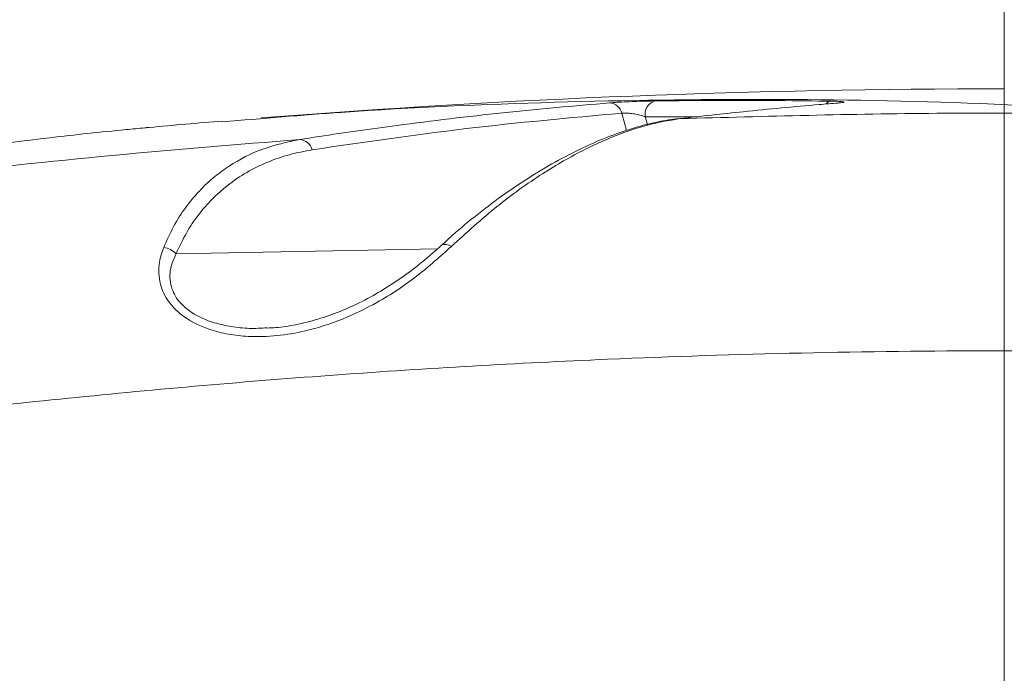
# Model space of a CAD drawing. Header units: millimetres. Extents: x 0 to 8410, y 0 to 5940.
# Tile 311 of 316: x 7242 to 7367, y 3890 to 3973. Entities that reach past the tile are written whole.
import ezdxf

# ---------------------------------------------------------------- set-up
doc = ezdxf.new("R2010")
doc.units = ezdxf.units.MM
doc.header["$LTSCALE"] = 10
doc.styles.add('SLDTEXTSTYLE0', font='TXT', dxfattribs={"width": 0.605})
doc.dimstyles.new('SLDDIMSTYLE0', dxfattribs={"dimtxt": 50, "dimasz": 50, "dimexe": 0, "dimexo": 0.0625, "dimgap": 12.5, "dimtad": 1, "dimtoh": 1, "dimdec": 1, "dimrnd": 1e-09, "dimzin": 12, "dimdsep": 46, "dimtxsty": 'SLDTEXTSTYLE0', "dimsah": 1, "dimcen": 0.09, "dimadec": 0, "dimazin": 0, "dimtfac": 1, "dimtofl": 0, "dimtmove": 0, "dimatfit": 3, "dimfxl": 0, "dimfrac": 2, "dimtolj": 1, "dimtzin": 12, "dimarcsym": 0})
doc.dimstyles.new('SLDDIMSTYLE2', dxfattribs={"dimtxt": 50, "dimasz": 50, "dimexe": 0, "dimexo": 0.0625, "dimgap": 12.5, "dimtad": 1, "dimtoh": 1, "dimdec": 1, "dimrnd": 1e-09, "dimzin": 12, "dimdsep": 46, "dimtxsty": 'SLDTEXTSTYLE0', "dimsah": 1, "dimcen": 0.09, "dimadec": 0, "dimazin": 0, "dimtfac": 1, "dimtofl": 0, "dimtmove": 0, "dimatfit": 3, "dimfxl": 0, "dimfrac": 2, "dimtolj": 1, "dimtzin": 12, "dimarcsym": 0})

# ---------------------------------------------------------------- blocks, each defined once
blk = doc.blocks.new('SW_SYMBOL_HOLE_DEPTH')
at = {"color": 0, "linetype": 'Continuous', "lineweight": 0}
for p, q in [((0, 8750), (8000, 8750)), ((4000, 8750), (4000, 750)), ((1000, 5550), (4000, 750)), ((7000, 5550), (4000, 750))]:
    blk.add_line(p, q, dxfattribs=at)
blk = doc.blocks.new('*D28')
at = {"color": 7, "linetype": 'Continuous', "lineweight": 0}
for p, q in [((7150.82, 3912.68), (7150.82, 4122.01)), ((7366.82, 3807.57), (7366.82, 4122.01)), ((7150.82, 4107.01), (6606.37, 4107.01)), ((7150.82, 4107.01), (7366.82, 4107.01))]:
    blk.add_line(p, q, dxfattribs=at)
for points in [[(7150.82, 4107.01), (7200.82, 4099.51), (7200.82, 4114.51)], [(7366.82, 4107.01), (7316.82, 4114.51), (7316.82, 4099.51)]]:
    blk.add_solid(points, dxfattribs=at)
at = {"color": 7, "linetype": 'Continuous', "lineweight": 0, "xscale": 0.006445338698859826, "yscale": 0.006445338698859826, "zscale": 0.006445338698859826}
blk.add_blockref('SW_SYMBOL_HOLE_DEPTH', (6965.85, 4114.23), dxfattribs=at)
at = {"color": 7, "linetype": 'Continuous', "lineweight": 0, "char_height": 50, "attachment_point": 1, "style": 'SLDTEXTSTYLE0'}
for s, insert in [(' (2x M8', (6736.82, 4171.6)), ('16)', (7034.91, 4171.6)), ('216', (6622.25, 4171.46))]:
    blk.add_mtext(s, dxfattribs=dict(at, insert=insert))
blk = doc.blocks.new('*D30')
at = {"color": 7, "linetype": 'Continuous', "lineweight": 0}
for p, q in [((7366.82, 3807.57), (7366.82, 4122.01)), ((7456.82, 3912.69), (7456.82, 4122.01)), ((7366.82, 4107.01), (7266.82, 4107.01)), ((7456.82, 4107.01), (7366.82, 4107.01)), ((7456.82, 4107.01), (8017.28, 4107.01))]:
    blk.add_line(p, q, dxfattribs=at)
for points in [[(7366.82, 4107.01), (7316.82, 4114.51), (7316.82, 4099.51)], [(7456.82, 4107.01), (7506.82, 4099.51), (7506.82, 4114.51)]]:
    blk.add_solid(points, dxfattribs=at)
at = {"color": 7, "linetype": 'Continuous', "lineweight": 0, "xscale": 0.006445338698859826, "yscale": 0.006445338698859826, "zscale": 0.006445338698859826}
blk.add_blockref('SW_SYMBOL_HOLE_DEPTH', (7833.13, 4114.23), dxfattribs=at)
at = {"color": 7, "linetype": 'Continuous', "lineweight": 0, "char_height": 50, "attachment_point": 1, "style": 'SLDTEXTSTYLE0'}
for s, insert in [(' (3x M8', (7604.11, 4171.6)), ('16)', (7902.2, 4171.6)), ('90', (7527.75, 4171.46))]:
    blk.add_mtext(s, dxfattribs=dict(at, insert=insert))

msp = doc.modelspace()

# ---------------------------------------------------------------- linework, layer by layer
at = {"color": 8, "linetype": 'Continuous', "lineweight": 0}
for p, q in [((7318.946662, 3959.284607), (7318.318202, 3961.475793)), ((7327.924076, 3961.021844), (7321.310564, 3961.030069)), ((7321.310564, 3961.030069), (7321.593165, 3960.044685)), ((7261.828679, 3943.648639), (7294.964428, 3944.265548))]:
    msp.add_line(p, q, dxfattribs=at)
at = {"color": 8, "linetype": 'Continuous', "lineweight": 0, "flags": 128}
msp.add_lwpolyline([(7296.726073, 3944.587055), (7296.400349, 3944.741431), (7296.092826, 3944.826546), (7295.817438, 3944.838348), (7295.586663, 3944.776479), (7295.449811, 3944.683853)], dxfattribs=at)
at = {"color": 7, "linetype": 'Continuous', "lineweight": 0}
for start, end in [(90, 94.50286227), (94.736165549, 95.182781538)]:
    msp.add_arc((7366.817261, 2764.574759), 1200, start, end, dxfattribs=at)
at = {"color": 8, "linetype": 'Continuous', "lineweight": 0}
for centre, radius, start, end in [((7316.668405, 3961.103049), 1.691381, 12.73124059, 85.61498557), ((7323.083975, 3961.336651), 1.799716, 110.01600791, 189.80817675), ((7344.960988, 3962.032046), 0.974355, 96.44597231, 138.76249374), ((7277.386438, 3956.379575), 1.761895, 14.83897821, 86.18916311), ((7259.864185, 3941.729635), 2.746236, 44.32889366, 81.5967568)]:
    msp.add_arc(centre, radius, start, end, dxfattribs=at)
at = {"color": 7, "linetype": 'Continuous', "lineweight": 0}
for points, knots in [([(7390.836635, 3961.247268), (7381.842724, 3961.791685), (7363.848615, 3962.880898), (7336.829288, 3963.376119), (7309.793787, 3962.987871), (7286.754285, 3961.997939), (7272.754704, 3960.802821), (7267.744782, 3960.375133)], [0, 0, 0, 0, 0.21934212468, 0.43883760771, 0.65817979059, 0.87767544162, 1, 1, 1, 1]), ([(7316.797725, 3962.789479), (7317.099936, 3962.811586), (7317.704233, 3962.85579), (7318.937672, 3962.920057), (7320.260585, 3962.974278), (7321.494337, 3963.011803), (7322.17016, 3963.022809), (7322.467963, 3963.027659)], [0, 0, 0, 0, 0.2031799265, 0.406276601, 0.6126736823, 0.8293233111, 1, 1, 1, 1]), ([(7345.761472, 3962.765518), (7344.96191, 3962.700561), (7340.964052, 3962.37577), (7334.306357, 3961.755992), (7328.4192, 3961.085052), (7325.757927, 3960.781756)], [0, 0, 0, 0, 0.1204816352, 0.6024161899, 1, 1, 1, 1]), ([(7346.049343, 3962.803307), (7346.051078, 3962.803635), (7346.059344, 3962.805195), (7345.943558, 3962.788628), (7345.772963, 3962.770408), (7345.565967, 3962.756952), (7345.521691, 3962.754074)], [0, 0, 0, 0, 0.07908239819, 0.37694972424, 0.8667304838, 1, 1, 1, 1]), ([(7325.600895, 3960.813466), (7324.711561, 3960.687596), (7322.841688, 3960.422948), (7319.911438, 3959.656983), (7316.805277, 3958.595753), (7313.592286, 3957.220168), (7310.289922, 3955.539926), (7306.920795, 3953.558985), (7303.527931, 3951.299394), (7300.161028, 3948.765111), (7297.466504, 3946.56237), (7295.917331, 3945.121006), (7295.453246, 3944.689217)], [0, 0, 0, 0, 0.0905210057, 0.1903253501, 0.2931753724, 0.3989448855, 0.5074049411, 0.6182008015, 0.730589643, 0.8421208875, 0.9527042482, 1, 1, 1, 1]), ([(7257.891486, 3959.620419), (7257.089271, 3959.545253), (7253.078121, 3959.169416), (7242.610128, 3958.049509), (7226.384558, 3955.842616), (7205.419282, 3952.256679), (7190.830618, 3948.987937), (7182.865287, 3947.203222)], [0, 0, 0, 0, 0.0326460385, 0.1632330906, 0.4245093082, 0.6857852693, 1, 1, 1, 1]), ([(7258.417572, 3959.66858), (7258.346366, 3959.662101), (7258.234512, 3959.651924), (7257.982917, 3959.628817), (7257.891486, 3959.620419)], [0, 0, 0, 0, 0.6365942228, 1, 1, 1, 1]), ([(7295.449506, 3944.685522), (7294.692146, 3944.012013), (7293.208255, 3942.692411), (7290.741871, 3940.810919), (7288.161086, 3939.09892), (7285.459784, 3937.587663), (7282.675358, 3936.318886), (7279.847457, 3935.319044), (7277.118101, 3934.653641), (7274.948, 3934.292333), (7273.730547, 3934.246767), (7273.34715, 3934.232417)], [0, 0, 0, 0, 0.1347768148, 0.2640675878, 0.3902302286, 0.5137740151, 0.633505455, 0.7490551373, 0.860756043, 0.9561496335, 1, 1, 1, 1])]:
    msp.add_open_spline(points, degree=3, knots=knots, dxfattribs=at)
at = {"color": 8, "linetype": 'Continuous', "lineweight": 0}
for points, knots in [([(7277.503538, 3958.137575), (7278.323118, 3958.265065), (7282.421083, 3958.902528), (7290.980084, 3960.113745), (7303.240154, 3961.597839), (7312.278112, 3962.392228), (7316.797725, 3962.789479)], [0, 0, 0, 0, 0.0633280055, 0.3166451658, 0.6582747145, 1, 1, 1, 1]), ([(7322.467963, 3963.027659), (7323.518735, 3963.039658), (7328.772662, 3963.09965), (7336.234315, 3963.108883), (7342.644524, 3963.028067), (7344.851601, 3963.000241)], [0, 0, 0, 0, 0.14083494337, 0.70418379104, 1, 1, 1, 1]), ([(7344.851601, 3963.000241), (7345.211438, 3962.99207), (7345.931564, 3962.975717), (7346.498461, 3962.924376), (7346.567398, 3962.861281), (7346.228446, 3962.805624), (7345.869788, 3962.774821), (7345.761472, 3962.765518)], [0, 0, 0, 0, 0.234627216, 0.4695497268, 0.6953713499, 0.9080007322, 1, 1, 1, 1]), ([(7318.318202, 3961.475793), (7311.722063, 3960.882584), (7298.52583, 3959.695812), (7285.569619, 3957.785997), (7279.089573, 3956.830803)], [0, 0, 0, 0, 0.4998501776, 1, 1, 1, 1]), ([(7321.310564, 3961.030069), (7321.146836, 3961.082787), (7320.780681, 3961.200682), (7320.123743, 3961.352285), (7319.423825, 3961.46297), (7318.775023, 3961.514072), (7318.469346, 3961.488458), (7318.318202, 3961.475793)], [0, 0, 0, 0, 0.18303987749, 0.40934307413, 0.61567153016, 0.80996621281, 1, 1, 1, 1]), ([(7325.757927, 3960.781756), (7336.598717, 3961.081417), (7358.288423, 3961.680964), (7379.984521, 3961.39187), (7390.836635, 3961.247268)], [0, 0, 0, 0, 0.499812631, 1, 1, 1, 1]), ([(7325.757927, 3960.781756), (7324.581925, 3960.593248), (7322.229788, 3960.21621), (7318.55224, 3959.061867), (7314.789516, 3957.494307), (7311.343953, 3955.689019), (7307.242897, 3953.182047), (7302.459041, 3949.78122), (7298.645051, 3946.325681), (7296.726073, 3944.587055)], [0, 0, 0, 0, 0.1269835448, 0.2539814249, 0.3843194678, 0.5146664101, 0.6052403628, 0.8013798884, 1, 1, 1, 1]), ([(7182.865287, 3947.203222), (7190.711678, 3948.383663), (7206.404462, 3950.744545), (7230.041168, 3953.681789), (7253.737773, 3956.214349), (7269.581617, 3957.4965), (7277.503538, 3958.137575)], [0, 0, 0, 0, 0.24979864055, 0.49959736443, 0.74979872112, 1, 1, 1, 1]), ([(7260.265517, 3944.446388), (7260.667768, 3945.35182), (7261.472338, 3947.162841), (7263.002576, 3949.540048), (7264.750252, 3951.660003), (7266.6309, 3953.411617), (7269.246068, 3955.313029), (7272.757731, 3957.111745), (7275.913129, 3957.7938), (7277.503538, 3958.137575)], [0, 0, 0, 0, 0.1142703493, 0.2285604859, 0.3466605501, 0.4647788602, 0.5671351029, 0.7818240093, 1, 1, 1, 1]), ([(7279.089573, 3956.830803), (7278.121829, 3956.647567), (7276.186433, 3956.281113), (7273.416948, 3955.321294), (7270.772965, 3954.031727), (7268.429704, 3952.447769), (7266.399718, 3950.641728), (7264.656931, 3948.640563), (7263.089804, 3946.345984), (7262.249024, 3944.547691), (7261.828679, 3943.648639)], [0, 0, 0, 0, 0.1325778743, 0.2651431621, 0.4009246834, 0.536684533, 0.6507423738, 0.7647844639, 0.8824046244, 1, 1, 1, 1]), ([(7296.726073, 3944.587055), (7295.322774, 3943.319139), (7292.517748, 3940.784727), (7287.793117, 3937.614303), (7282.989005, 3935.275425), (7278.687482, 3933.880631), (7274.636021, 3933.189448), (7271.341397, 3933.088028), (7268.476479, 3933.405547), (7265.694157, 3934.093548), (7262.967431, 3935.399515), (7260.791311, 3937.472753), (7259.841551, 3939.490633), (7259.608315, 3941.215114), (7259.702788, 3942.798758), (7260.057194, 3943.836434), (7260.265517, 3944.446388)], [0, 0, 0, 0, 0.1254288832, 0.2507172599, 0.3468932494, 0.4429658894, 0.5139192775, 0.5847749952, 0.6330968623, 0.6813500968, 0.7531334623, 0.8132623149, 0.8741716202, 0.9108621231, 0.9476041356, 1, 1, 1, 1]), ([(7261.828679, 3943.648639), (7261.598464, 3943.136387), (7261.055559, 3941.928367), (7260.958179, 3939.884673), (7261.912113, 3937.762668), (7263.863421, 3936.002842), (7266.325019, 3934.926832), (7268.845841, 3934.3743), (7271.096091, 3934.131387), (7272.602273, 3934.215539), (7273.346017, 3934.257093)], [0, 0, 0, 0, 0.1155131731, 0.272409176, 0.3997081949, 0.5256658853, 0.6799680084, 0.7857595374, 0.8942092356, 1, 1, 1, 1]), ([(7414.764824, 3930.369321), (7406.586967, 3930.654329), (7390.231254, 3931.224345), (7365.667336, 3931.428273), (7341.090927, 3931.154886), (7313.292844, 3930.251132), (7282.308287, 3928.472465), (7248.145006, 3925.488695), (7214.032936, 3921.572867), (7191.38227, 3918.115321), (7180.05694, 3916.386548)], [0, 0, 0, 0, 0.1042288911, 0.2084577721, 0.3128704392, 0.4172830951, 0.5627114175, 0.7081396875, 0.8540698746, 1, 1, 1, 1])]:
    msp.add_open_spline(points, degree=3, knots=knots, dxfattribs=at)

# ---------------------------------------------------------------- dimensions: what is measured, and where the dimension line sits
at = {"color": 7, "linetype": 'Continuous', "lineweight": 0}
for p1, text, dimstyle, picture, middle in [((7150.817261, 3912.67683), '<> (2x M8{\\fGDT;x}16)', 'SLDDIMSTYLE0', '*D28', (6878.184252, 4107.006598)), ((7456.817261, 3912.688478), '<> (3x M8{\\fGDT;x}16)', 'SLDDIMSTYLE2', '*D30', (7764.575054, 4107.006598))]:
    dim = msp.add_linear_dim(base=(7366.817261, 4107.006598), p1=p1, p2=(7366.817261, 3807.574759), text=text, dimstyle=dimstyle, dxfattribs=at)
    dim.commit()
    dim.dimension.update_dxf_attribs({"geometry": picture, "text_midpoint": middle, "dimtype": 160})

doc.saveas('drawing.dxf')
